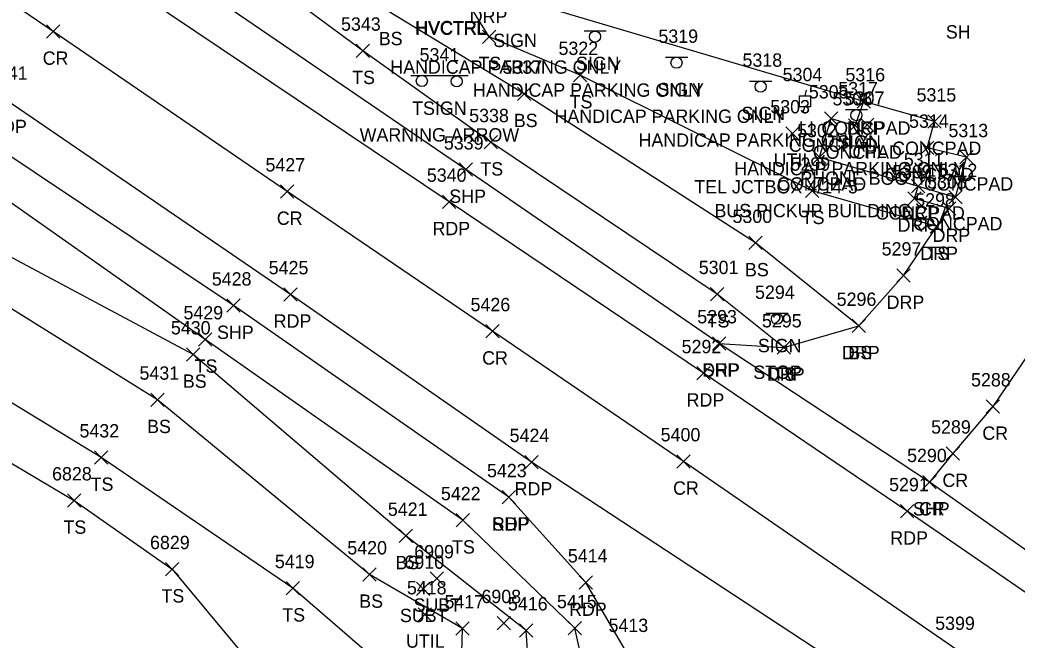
# Model space of a CAD drawing. Extents: x 1505656 to 1508446, y 700805 to 703031.
# Drawn here: x 1507471 to 1507620.5, y 701357.2 to 701450.1 of the extents above; entities that cross this region are included whole.
import ezdxf

# ---------------------------------------------------------------- set-up
doc = ezdxf.new("R2010")
doc.units = 0
for name, color, linetype in [('C_A', 7, 'Continuous'), ('L_A', 7, 'Continuous'), ('L_C', 7, 'Continuous'), ('L_I', 7, 'Continuous'), ('L_TIC', 7, 'Continuous'), ('LELB', 7, 'Continuous'), ('LS', 7, 'Continuous'), ('P_A', 7, 'Continuous'), ('P_I', 7, 'Continuous'), ('P_TIC', 7, 'Continuous'), ('PET', 7, 'Continuous'), ('PRC', 7, 'Continuous'), ('PSP', 7, 'Continuous'), ('R_A', 7, 'Continuous'), ('R_I', 7, 'Continuous'), ('R_TIC', 7, 'Continuous'), ('RDP', 7, 'Continuous'), ('S_A', 7, 'Continuous'), ('S_C', 7, 'Continuous'), ('S_I', 7, 'Continuous'), ('SSGN', 7, 'Continuous'), ('U_A', 7, 'Continuous'), ('U_C', 7, 'Continuous'), ('U_I', 7, 'Continuous'), ('U_TIC', 7, 'Continuous'), ('UDEFAULT', 7, 'Continuous'), ('ULP', 7, 'Continuous')]:
    doc.layers.add(name, color=color, linetype=linetype)

msp = doc.modelspace()

# ---------------------------------------------------------------- linework, layer by layer
at = {"layer": 'L_TIC'}
for points in [[(1507540.38, 701446.62), (1507542.38, 701448.62)], [(1507542.38, 701446.62), (1507540.38, 701448.62)], [(1507521.44, 701444.53), (1507523.44, 701446.53)], [(1507523.44, 701444.53), (1507521.44, 701446.53)], [(1507554.05, 701440.89), (1507556.05, 701442.89)], [(1507556.05, 701440.89), (1507554.05, 701442.89)], [(1507545.65, 701438.08), (1507547.65, 701440.08)], [(1507547.65, 701438.08), (1507545.65, 701440.08)], [(1507596.55, 701436.94), (1507598.55, 701438.94)], [(1507598.55, 701436.94), (1507596.55, 701438.94)], [(1507596.55, 701436.94), (1507598.55, 701438.94)], [(1507598.55, 701436.94), (1507596.55, 701438.94)], [(1507591.67, 701434.38), (1507593.67, 701436.38)], [(1507593.67, 701434.38), (1507591.67, 701436.38)], [(1507607.17, 701433.91), (1507609.17, 701435.91)], [(1507609.17, 701433.91), (1507607.17, 701435.91)], [(1507595.26, 701433.33), (1507597.26, 701435.33)], [(1507597.26, 701433.33), (1507595.26, 701435.33)], [(1507540.66, 701430.82), (1507542.66, 701432.82)], [(1507542.66, 701430.82), (1507540.66, 701432.82)], [(1507606.05, 701429.98), (1507608.05, 701431.98)], [(1507608.05, 701429.98), (1507606.05, 701431.98)], [(1507589.91, 701428.56), (1507591.91, 701430.56)], [(1507591.91, 701428.56), (1507589.91, 701430.56)], [(1507589.91, 701428.56), (1507591.91, 701430.56)], [(1507591.91, 701428.56), (1507589.91, 701430.56)], [(1507611.96, 701428.57), (1507613.96, 701430.57)], [(1507613.96, 701428.57), (1507611.96, 701430.57)], [(1507588.85, 701423.54), (1507590.85, 701425.54)], [(1507590.85, 701423.54), (1507588.85, 701425.54)], [(1507604.7, 701424.22), (1507606.7, 701426.22)], [(1507606.7, 701424.22), (1507604.7, 701426.22)], [(1507610.33, 701422.6), (1507612.33, 701424.6)], [(1507612.33, 701422.6), (1507610.33, 701424.6)], [(1507607.54, 701418.17), (1507609.54, 701420.17)], [(1507609.54, 701418.17), (1507607.54, 701420.17)], [(1507580.31, 701415.71), (1507582.31, 701417.71)], [(1507582.31, 701415.71), (1507580.31, 701417.71)], [(1507574.59, 701408.05), (1507576.59, 701410.05)], [(1507576.59, 701408.05), (1507574.59, 701410.05)], [(1507595.81, 701403.28), (1507597.81, 701405.28)], [(1507597.81, 701403.28), (1507595.81, 701405.28)], [(1507497.82, 701401.26), (1507499.82, 701403.26)], [(1507499.82, 701401.26), (1507497.82, 701403.26)], [(1507584.56, 701400.05), (1507586.56, 701402.05)], [(1507586.56, 701400.05), (1507584.56, 701402.05)], [(1507496.02, 701399), (1507498.02, 701401)], [(1507498.02, 701399), (1507496.02, 701401)], [(1507490.66, 701392.21), (1507492.66, 701394.21)], [(1507492.66, 701392.21), (1507490.66, 701394.21)], [(1507482.22, 701383.55), (1507484.22, 701385.55)], [(1507484.22, 701383.55), (1507482.22, 701385.55)], [(1507478.15, 701377.11), (1507480.15, 701379.11)], [(1507480.15, 701377.11), (1507478.15, 701379.11)], [(1507536.42, 701374.15), (1507538.42, 701376.15)], [(1507538.42, 701374.15), (1507536.42, 701376.15)], [(1507527.89, 701371.8), (1507529.89, 701373.8)], [(1507529.89, 701371.8), (1507527.89, 701373.8)], [(1507492.85, 701366.81), (1507494.85, 701368.81)], [(1507494.85, 701366.81), (1507492.85, 701368.81)], [(1507522.47, 701366.02), (1507524.47, 701368.02)], [(1507524.47, 701366.02), (1507522.47, 701368.02)], [(1507510.97, 701363.96), (1507512.97, 701365.96)], [(1507512.97, 701363.96), (1507510.97, 701365.96)], [(1507536.38, 701357.92), (1507538.38, 701359.92)], [(1507538.38, 701357.92), (1507536.38, 701359.92)], [(1507545.96, 701357.62), (1507547.96, 701359.62)], [(1507547.96, 701357.62), (1507545.96, 701359.62)], [(1507553.26, 701357.96), (1507555.26, 701359.96)], [(1507555.26, 701357.96), (1507553.26, 701359.96)]]:
    msp.add_lwpolyline(points, dxfattribs=at)
at = {"layer": 'LELB'}
for points in [[(1507596.81, 701404.28), (1507581.31, 701416.71), (1507546.65, 701439.08), (1507526.39, 701451.36), (1507494.24, 701475.49), (1507483.92, 701478.85), (1507449.38, 701502.33), (1507397.24, 701535.08)], [(1507608.54, 701419.17), (1507589.85, 701424.54), (1507555.05, 701441.89), (1507541.38, 701447.62), (1507533.32, 701460.65), (1507522.03, 701467.51), (1507502.15, 701477.71), (1507497.04, 701488.06), (1507498.94, 701507.41), (1507507.83, 701531.65), (1507510.23, 701534.26)], [(1507585.56, 701401.05), (1507575.59, 701409.05), (1507541.66, 701431.82), (1507522.44, 701445.53), (1507489.85, 701469.54), (1507483.43, 701474.91), (1507444.4, 701499.48), (1507395.3, 701532.43)], [(1507556.64, 701327.28), (1507557.61, 701343.99), (1507554.26, 701358.96), (1507537.42, 701375.15), (1507498.82, 701402.26), (1507464.49, 701426.4), (1507427.31, 701449.55), (1507406.66, 701464.53), (1507384.23, 701478.08), (1507360.68, 701483.28)], [(1507552.22, 701329.86), (1507547.62, 701348.23), (1507546.96, 701358.62), (1507528.89, 701372.8), (1507497.02, 701400), (1507459.73, 701419.9), (1507423.54, 701446.06), (1507404.35, 701459.25), (1507380.55, 701473.13), (1507356.78, 701473.15)], [(1507544.85, 701333.56), (1507537.16, 701349.93), (1507537.38, 701358.92), (1507523.47, 701367.02), (1507491.66, 701393.21), (1507456.99, 701414.76), (1507421.42, 701443.41), (1507407.61, 701451.12), (1507389.23, 701462.81)], [(1507244.77, 701449.89), (1507281.83, 701431.77), (1507306.24, 701422.98), (1507349.34, 701422.75), (1507389.23, 701429.14), (1507420.95, 701414.98), (1507446.82, 701397.27), (1507479.15, 701378.11), (1507493.85, 701367.81), (1507514.9, 701342.52), (1507491.37, 701327.79), (1507458.66, 701337.87), (1507423.97, 701348.78), (1507386.76, 701365.39), (1507354.41, 701381.26)], [(1507528.27, 701341.38), (1507528.26, 701350.87), (1507511.97, 701364.96), (1507483.22, 701384.55), (1507451.58, 701403.84)]]:
    msp.add_lwpolyline(points, dxfattribs=at)
at = {"layer": 'LS'}
for points in [[(1507590.91, 701429.56), (1507605.7, 701425.22), (1507611.33, 701423.6), (1507612.96, 701429.57), (1507607.05, 701430.98), (1507608.17, 701434.91), (1507597.55, 701437.94)], [(1507590.91, 701429.56), (1507592.67, 701435.38), (1507596.26, 701434.33), (1507597.55, 701437.94)]]:
    msp.add_lwpolyline(points, dxfattribs=at)
at = {"layer": 'P_TIC'}
for points in [[(1507475, 701447.42), (1507477, 701449.42)], [(1507477, 701447.42), (1507475, 701449.42)], [(1507536.87, 701426.72), (1507538.87, 701428.72)], [(1507538.87, 701426.72), (1507536.87, 701428.72)], [(1507510.11, 701423.43), (1507512.11, 701425.43)], [(1507512.11, 701423.43), (1507510.11, 701425.43)], [(1507534.4, 701421.88), (1507536.4, 701423.88)], [(1507536.4, 701421.88), (1507534.4, 701423.88)], [(1507510.59, 701408.01), (1507512.59, 701410.01)], [(1507512.59, 701408.01), (1507510.59, 701410.01)], [(1507502.06, 701406.32), (1507504.06, 701408.32)], [(1507504.06, 701406.32), (1507502.06, 701408.32)], [(1507540.91, 701402.48), (1507542.91, 701404.48)], [(1507542.91, 701402.48), (1507540.91, 701404.48)], [(1507574.86, 701400.66), (1507576.86, 701402.66)], [(1507576.86, 701400.66), (1507574.86, 701402.66)], [(1507572.51, 701396.18), (1507574.51, 701398.18)], [(1507574.51, 701396.18), (1507572.51, 701398.18)], [(1507615.91, 701391.2), (1507617.91, 701393.2)], [(1507617.91, 701391.2), (1507615.91, 701393.2)], [(1507546.72, 701382.86), (1507548.72, 701384.86)], [(1507548.72, 701382.86), (1507546.72, 701384.86)], [(1507569.54, 701382.97), (1507571.54, 701384.97)], [(1507571.54, 701382.97), (1507569.54, 701384.97)], [(1507609.93, 701384.13), (1507611.93, 701386.13)], [(1507611.93, 701384.13), (1507609.93, 701386.13)], [(1507606.41, 701379.86), (1507608.41, 701381.86)], [(1507608.41, 701379.86), (1507606.41, 701381.86)], [(1507606.41, 701379.86), (1507608.41, 701381.86)], [(1507608.41, 701379.86), (1507606.41, 701381.86)], [(1507543.33, 701377.59), (1507545.33, 701379.59)], [(1507545.33, 701377.59), (1507543.33, 701379.59)], [(1507543.33, 701377.59), (1507545.33, 701379.59)], [(1507545.33, 701377.59), (1507543.33, 701379.59)], [(1507603.05, 701375.49), (1507605.05, 701377.49)], [(1507605.05, 701375.49), (1507603.05, 701377.49)], [(1507554.88, 701364.81), (1507556.88, 701366.81)], [(1507556.88, 701364.81), (1507554.88, 701366.81)]]:
    msp.add_lwpolyline(points, dxfattribs=at)
at = {"layer": 'PET'}
for points in [[(1507628.51, 701359.69), (1507604.05, 701376.49), (1507573.51, 701397.18), (1507535.4, 701422.88), (1507481.89, 701458.82), (1507435.09, 701490.6), (1507387.62, 701522.65)], [(1507650.58, 701314.23), (1507605.27, 701346.09), (1507547.72, 701383.86), (1507511.59, 701409.01), (1507468.93, 701438.18), (1507436.61, 701460.37), (1507397.2, 701486.89), (1507374.7, 701502.05)], [(1507561.05, 701325.76), (1507563.77, 701341.62), (1507561.98, 701355.39), (1507555.88, 701365.81), (1507544.33, 701378.59)]]:
    msp.add_lwpolyline(points, dxfattribs=at)
at = {"layer": 'PRC'}
for points in [[(1507656.71, 701325.12), (1507611.54, 701355.7), (1507570.54, 701383.97), (1507541.91, 701403.48), (1507511.11, 701424.43), (1507476, 701448.42), (1507444.02, 701470.19), (1507404.16, 701496.97), (1507381.62, 701512.17)], [(1507639.04, 701429.72), (1507630.34, 701411.96), (1507616.91, 701392.2), (1507610.93, 701385.13), (1507607.41, 701380.86)]]:
    msp.add_lwpolyline(points, dxfattribs=at)
at = {"layer": 'PSP'}
for points in [[(1507630.66, 701364.45), (1507607.41, 701380.86), (1507575.86, 701401.66), (1507537.87, 701427.72), (1507485.39, 701463.56), (1507440.29, 701493.94), (1507391.63, 701527.01)], [(1507544.33, 701378.59), (1507503.06, 701407.32), (1507465.55, 701432.37), (1507432.87, 701455.35), (1507394.14, 701481.64), (1507370.66, 701497.32)]]:
    msp.add_lwpolyline(points, dxfattribs=at)
at = {"layer": 'R_TIC'}
for points in [[(1507596.55, 701436.94), (1507598.55, 701438.94)], [(1507598.55, 701436.94), (1507596.55, 701438.94)], [(1507604.7, 701424.22), (1507606.7, 701426.22)], [(1507606.7, 701424.22), (1507604.7, 701426.22)], [(1507604.17, 701422.4), (1507606.17, 701424.4)], [(1507606.17, 701422.4), (1507604.17, 701424.4)], [(1507609.39, 701420.87), (1507611.39, 701422.87)], [(1507611.39, 701420.87), (1507609.39, 701422.87)], [(1507607.54, 701418.17), (1507609.54, 701420.17)], [(1507609.54, 701418.17), (1507607.54, 701420.17)], [(1507602.51, 701410.83), (1507604.51, 701412.83)], [(1507604.51, 701410.83), (1507602.51, 701412.83)], [(1507595.81, 701403.28), (1507597.81, 701405.28)], [(1507597.81, 701403.28), (1507595.81, 701405.28)], [(1507574.86, 701400.66), (1507576.86, 701402.66)], [(1507576.86, 701400.66), (1507574.86, 701402.66)], [(1507584.56, 701400.05), (1507586.56, 701402.05)], [(1507586.56, 701400.05), (1507584.56, 701402.05)]]:
    msp.add_lwpolyline(points, dxfattribs=at)
at = {"layer": 'RDP'}
for points in [[(1507597.55, 701437.94), (1507540.98, 701454.71), (1507547.37, 701475.48), (1507503.56, 701487.95), (1507514.9, 701530.24)], [(1507575.86, 701401.66), (1507585.56, 701401.05), (1507596.81, 701404.28), (1507603.51, 701411.83), (1507608.54, 701419.17), (1507610.39, 701421.87), (1507605.17, 701423.4), (1507605.7, 701425.22)]]:
    msp.add_lwpolyline(points, dxfattribs=at)
at = {"layer": 'SSGN'}
for p, q in [((1507555.62, 701448.49), (1507558.96, 701448.49)), ((1507557.27, 701447.65), (1507557.27, 701447.65)), ((1507567.84, 701444.56), (1507571.18, 701444.56)), ((1507569.49, 701443.73), (1507569.49, 701443.73)), ((1507529.64, 701441.84), (1507538.24, 701441.84)), ((1507533.66, 701440.94), (1507533.66, 701440.94)), ((1507580.44, 701440.98), (1507583.78, 701440.98)), ((1507582.09, 701440.15), (1507582.09, 701440.15)), ((1507594.81, 701436.71), (1507598.14, 701436.71)), ((1507596.46, 701435.87), (1507596.46, 701435.87)), ((1507582.89, 701406.18), (1507586.23, 701406.18)), ((1507584.54, 701405.35), (1507584.54, 701405.35))]:
    msp.add_line(p, q, dxfattribs=at)
for centre in [(1507557.27, 701447.65), (1507569.49, 701443.73), (1507531.3, 701441.01), (1507536.51, 701440.94), (1507582.09, 701440.15), (1507596.46, 701435.87), (1507584.54, 701405.35)]:
    msp.add_circle(centre, 0.833, dxfattribs=at)
at = {"layer": 'U_TIC'}
for points in [[(1507532.55, 701365.43), (1507534.55, 701367.43)], [(1507534.55, 701365.43), (1507532.55, 701367.43)], [(1507530.52, 701363.87), (1507532.52, 701365.87)], [(1507532.52, 701363.87), (1507530.52, 701365.87)], [(1507542.61, 701358.72), (1507544.61, 701360.72)], [(1507544.61, 701358.72), (1507542.61, 701360.72)]]:
    msp.add_lwpolyline(points, dxfattribs=at)
at = {"layer": 'UDEFAULT'}
for points in [[(1507585.89, 701432.14), (1507587.89, 701434.14)], [(1507587.89, 701432.14), (1507585.89, 701434.14)], [(1507597.05, 701433.43), (1507599.05, 701435.43)], [(1507599.05, 701433.43), (1507597.05, 701435.43)], [(1507530.75, 701360.03), (1507532.75, 701362.03)], [(1507532.75, 701360.03), (1507530.75, 701362.03)]]:
    msp.add_lwpolyline(points, dxfattribs=at)
at = {"layer": 'ULP'}
for p, q in [((1507587.91, 701437.13), (1507587.91, 701438.79)), ((1507587.91, 701438.79), (1507589.58, 701438.79)), ((1507588.91, 701439.63), (1507588.74, 701438.79)), ((1507589.58, 701438.79), (1507589.58, 701437.13)), ((1507589.58, 701437.13), (1507587.91, 701437.13)), ((1507588.49, 701436.29), (1507588.74, 701437.13)), ((1507588.74, 701437.96), (1507588.74, 701437.96))]:
    msp.add_line(p, q, dxfattribs=at)

# ---------------------------------------------------------------- texts
at = {"layer": 'C_A'}
for p in [(1507530.26, 701447.96), (1507530.33, 701447.9), (1507530.33, 701447.9), (1507530.34, 701448)]:
    msp.add_text('HVCTRL', height=2, dxfattribs=at).set_placement(p)
at = {"layer": 'L_A'}
for s, p in [('SH', (1507609.87, 701447.36)), ('BS', (1507524.84, 701446.36)), ('TS', (1507539.79, 701442.62)), ('TS', (1507520.85, 701440.53)), ('TS', (1507553.46, 701436.89)), ('BS', (1507545.09, 701434.08)), ('CONCPAD', (1507591.2, 701432.94)), ('CONCPAD', (1507591.2, 701432.94)), ('CONCPAD', (1507586.31, 701430.38)), ('CONCPAD', (1507589.91, 701429.33)), ('CONCPAD', (1507601.82, 701429.91)), ('TS', (1507540.07, 701426.82)), ('CONCPAD', (1507600.69, 701425.98)), ('CONCPAD', (1507584.55, 701424.56)), ('CONCPAD', (1507584.55, 701424.56)), ('CONCPAD', (1507606.6, 701424.57)), ('CONCPAD', (1507599.34, 701420.22)), ('TS', (1507588.26, 701419.54)), ('CONCPAD', (1507604.98, 701418.6)), ('TS', (1507606.95, 701414.17)), ('BS', (1507579.75, 701411.71)), ('TS', (1507574, 701404.05)), ('BS', (1507595.25, 701399.28)), ('TS', (1507497.23, 701397.26)), ('BS', (1507495.46, 701395)), ('TS', (1507583.97, 701396.05)), ('BS', (1507490.1, 701388.21)), ('TS', (1507481.63, 701379.55)), ('TS', (1507477.56, 701373.11)), ('TS', (1507535.83, 701370.15)), ('BS', (1507527.33, 701367.8)), ('TS', (1507492.26, 701362.81)), ('BS', (1507521.91, 701362.02)), ('TS', (1507510.37, 701359.96))]:
    msp.add_text(s, height=2, dxfattribs=at).set_placement(p)
at = {"layer": 'L_C'}
msp.add_text('BUS PICKUP BUILDING', height=2, dxfattribs=at).set_placement((1507575.17, 701420.56))
msp.add_text('BUS PICKUP BUILDING', height=2, dxfattribs=at).set_placement((1507575.17, 701420.56))
at = {"layer": 'L_I'}
for s, p in [('5343', (1507519.18, 701448.53)), ('5322', (1507551.79, 701444.89)), ('5337', (1507543.39, 701442.08)), ('5316', (1507594.81, 701440.94)), ('5316', (1507594.81, 701440.94)), ('5305', (1507589.33, 701438.38)), ('5306', (1507592.87, 701437.33)), ('5315', (1507605.48, 701437.91)), ('5338', (1507538.4, 701434.82)), ('5314', (1507604.35, 701433.98)), ('5302', (1507587.57, 701432.56)), ('5302', (1507587.57, 701432.56)), ('5313', (1507610.26, 701432.57)), ('5311', (1507603.57, 701428.22)), ('5299', (1507586.58, 701427.54)), ('5312', (1507608.64, 701426.6)), ('5298', (1507605.28, 701422.17)), ('5300', (1507577.88, 701419.71)), ('5301', (1507572.82, 701412.05)), ('5296', (1507593.5, 701407.28)), ('5429', (1507495.55, 701405.26)), ('5295', (1507582.3, 701404.05)), ('5430', (1507493.67, 701403)), ('5431', (1507488.96, 701396.21)), ('5432', (1507479.96, 701387.55)), ('6828', (1507475.85, 701381.11)), ('5422', (1507534.16, 701378.15)), ('5421', (1507526.2, 701375.8)), ('6829', (1507490.54, 701370.81)), ('5420', (1507520.12, 701370.02)), ('5419', (1507509.26, 701367.96)), ('5417', (1507534.69, 701361.92)), ('5415', (1507551.56, 701361.96)), ('5416', (1507544.21, 701361.62))]:
    msp.add_text(s, height=2, dxfattribs=at).set_placement(p)
at = {"layer": 'P_A'}
for s, p in [('CR', (1507474.44, 701443.42)), ('RDP', (1507466.42, 701433.18)), ('SHP', (1507535.41, 701422.72)), ('CR', (1507509.55, 701419.43)), ('RDP', (1507532.89, 701417.88)), ('RDP', (1507509.08, 701404.01)), ('SHP', (1507500.59, 701402.32)), ('CR', (1507540.34, 701398.48)), ('SHP', (1507573.39, 701396.66)), ('RDP', (1507571, 701392.18)), ('CR', (1507615.34, 701387.2)), ('CR', (1507609.36, 701380.13)), ('RDP', (1507545.21, 701378.86)), ('CR', (1507568.97, 701378.97)), ('SHP', (1507604.94, 701375.86)), ('CR', (1507605.84, 701375.86)), ('SHP', (1507541.86, 701373.59)), ('RDP', (1507541.81, 701373.59)), ('RDP', (1507601.54, 701371.49)), ('RDP', (1507553.37, 701360.81))]:
    msp.add_text(s, height=2, dxfattribs=at).set_placement(p)
at = {"layer": 'P_I'}
for s, p in [('5441', (1507466.24, 701441.18)), ('5339', (1507534.6, 701430.72)), ('5427', (1507507.85, 701427.43)), ('5340', (1507532.05, 701425.88)), ('5425', (1507508.33, 701412.01)), ('5428', (1507499.8, 701410.32)), ('5426', (1507538.6, 701406.48)), ('5293', (1507572.6, 701404.66)), ('5292', (1507570.25, 701400.18)), ('5288', (1507613.65, 701395.2)), ('5289', (1507607.66, 701388.13)), ('5424', (1507544.46, 701386.86)), ('5400', (1507567.11, 701386.97)), ('5290', (1507604.06, 701383.86)), ('5290', (1507604.06, 701383.86)), ('5423', (1507541.07, 701381.59)), ('5423', (1507541.07, 701381.59)), ('5291', (1507601.36, 701379.49)), ('5414', (1507553.19, 701368.81)), ('5413', (1507559.29, 701358.39)), ('5399', (1507608.27, 701358.7))]:
    msp.add_text(s, height=2, dxfattribs=at).set_placement(p)
at = {"layer": 'R_A'}
for p in [(1507538.47, 701449.71), (1507595.04, 701432.94), (1507603.19, 701420.22), (1507602.65, 701418.4), (1507607.88, 701416.87), (1507606.03, 701414.17), (1507600.99, 701406.83), (1507594.3, 701399.28), (1507573.34, 701396.66), (1507583.04, 701396.05)]:
    msp.add_text('DRP', height=2, dxfattribs=at).set_placement(p)
at = {"layer": 'R_I'}
for s, p in [('5316', (1507594.81, 701440.94)), ('5311', (1507603.57, 701428.22)), ('5309', (1507601.82, 701426.4)), ('5308', (1507607.05, 701424.87)), ('5298', (1507605.28, 701422.17)), ('5297', (1507600.25, 701414.83)), ('5296', (1507593.5, 701407.28)), ('5293', (1507572.6, 701404.66)), ('5295', (1507582.3, 701404.05))]:
    msp.add_text(s, height=2, dxfattribs=at).set_placement(p)
at = {"layer": 'S_A'}
for s, p in [('SIGN', (1507542.01, 701446.08)), ('SIGN', (1507554.41, 701442.63)), ('SIGN', (1507566.63, 701438.71)), ('TSIGN', (1507529.84, 701435.92)), ('SIGN', (1507579.23, 701435.13)), ('SIGN', (1507593.59, 701430.85)), ('SIGN', (1507581.68, 701400.33))]:
    msp.add_text(s, height=2, dxfattribs=at).set_placement(p)
at = {"layer": 'S_C'}
for s, p in [('HANDICAP PARKING ONLY', (1507526.57, 701442.08)), ('HANDICAP PARKING ONLY', (1507538.97, 701438.63)), ('HANDICAP PARKING ONLY', (1507551.19, 701434.71)), ('WARNING ARROW', (1507521.97, 701431.92)), ('HANDICAP PARKING ONLY', (1507563.79, 701431.13)), ('HANDICAP PARKING ONLY', (1507578.15, 701426.85)), ('STOP', (1507581, 701396.33))]:
    msp.add_text(s, height=2, dxfattribs=at).set_placement(p)
at = {"layer": 'S_I'}
for s, p in [('5319', (1507566.77, 701446.71)), ('5341', (1507530.96, 701443.92)), ('5318', (1507579.38, 701443.13)), ('5317', (1507593.74, 701438.85)), ('5294', (1507581.26, 701408.33))]:
    msp.add_text(s, height=2, dxfattribs=at).set_placement(p)
at = {"layer": 'U_A'}
for s, p in [('LI', (1507587.85, 701432.96)), ('UTIL', (1507595.21, 701429.43)), ('UTIL', (1507584.05, 701428.14)), ('SUBT', (1507530.05, 701361.43)), ('SUBT', (1507528.01, 701359.87)), ('UTIL', (1507528.92, 701356.03))]:
    msp.add_text(s, height=2, dxfattribs=at).set_placement(p)
at = {"layer": 'U_C'}
for s, p in [('PHONE BOOTH', (1507588.05, 701425.43)), ('TEL JCTBOX 4/14-5', (1507572.15, 701424.14))]:
    msp.add_text(s, height=2, dxfattribs=at).set_placement(p)
at = {"layer": 'U_I'}
for s, p in [('5304', (1507585.4, 701440.96)), ('5307', (1507594.71, 701437.43)), ('5303', (1507583.55, 701436.14)), ('6909', (1507530.16, 701369.43)), ('6910', (1507528.69, 701367.87)), ('5418', (1507529.06, 701364.03)), ('6908', (1507540.23, 701362.72))]:
    msp.add_text(s, height=2, dxfattribs=at).set_placement(p)

doc.saveas('drawing.dxf')
